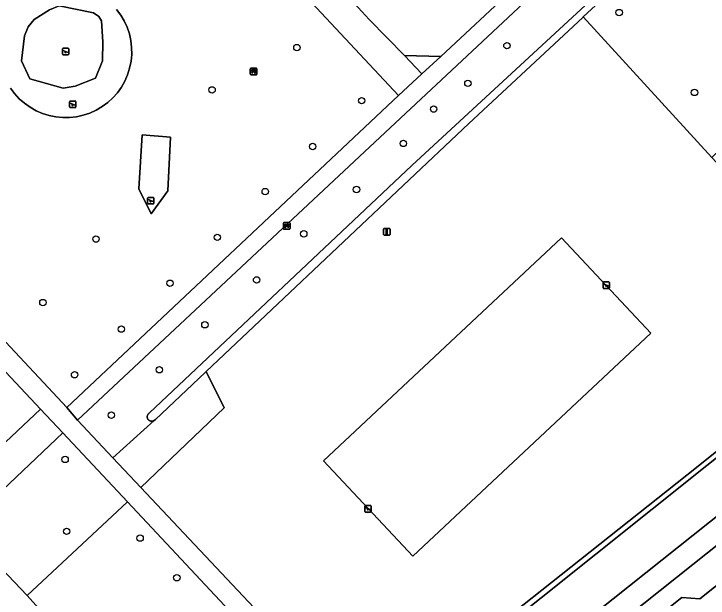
# Model space of a CAD drawing. Extents: x 157445 to 158888, y 383061 to 384688.
# Drawn here: x 158100 to 158206.2, y 384055.1 to 384144.4 of the extents above; entities that cross this region are included whole.
import ezdxf

# ---------------------------------------------------------------- set-up
doc = ezdxf.new("R2010")
doc.units = 0
for name, color, linetype in [('IMGEO_Bank', 7, 'Continuous'), ('IMGEO_Boom', 7, 'Continuous'), ('IMGEO_Fietspad_gesloten', 7, 'Continuous'), ('IMGEO_Gemengd_bos', 7, 'Continuous'), ('IMGEO_Greppel_droge_sloot', 7, 'Continuous'), ('IMGEO_Groenvoorziening', 7, 'Continuous'), ('IMGEO_Speelvoorziening', 7, 'Continuous'), ('IMGEO_Terreindeel_zand', 7, 'Continuous'), ('IMGEO_Verkeersbordpaal', 7, 'Continuous'), ('IMGEO_Voetpad_halfverhard', 7, 'Continuous'), ('IMGEO_Voetpad_open', 7, 'Continuous')]:
    doc.layers.add(name, color=color, linetype=linetype)

msp = doc.modelspace()

# ---------------------------------------------------------------- linework, layer by layer
at = {"layer": 'IMGEO_Bank'}
for p, q in [((158136.2, 384135.17), (158136.2, 384136.01)), ((158136.2, 384136.01), (158136.2, 384135.17)), ((158136.28, 384136.1), (158137.12, 384136.1)), ((158137.12, 384136.1), (158136.28, 384136.1)), ((158136.51, 384135.6), (158136.51, 384135.71)), ((158136.9, 384135.5), (158136.51, 384135.5)), ((158136.84, 384135.72), (158136.56, 384135.72)), ((158136.56, 384135.71), (158136.56, 384135.6)), ((158136.56, 384135.6), (158136.84, 384135.6)), ((158136.85, 384135.6), (158136.85, 384135.71)), ((158136.89, 384135.71), (158136.89, 384135.6)), ((158137.2, 384136.02), (158137.2, 384135.18)), ((158137.2, 384135.18), (158137.2, 384136.02)), ((158137.13, 384135.1), (158136.29, 384135.1)), ((158136.29, 384135.1), (158137.13, 384135.1)), ((158141.27, 384111.56), (158141.27, 384112.4)), ((158141.27, 384112.4), (158141.27, 384111.56)), ((158141.34, 384112.48), (158142.18, 384112.48)), ((158142.18, 384112.48), (158141.34, 384112.48)), ((158141.96, 384111.88), (158141.57, 384111.88)), ((158141.58, 384111.99), (158141.58, 384112.1)), ((158141.62, 384112.1), (158141.62, 384111.99)), ((158141.91, 384112.1), (158141.63, 384112.1)), ((158141.63, 384111.98), (158141.91, 384111.98)), ((158141.92, 384111.99), (158141.92, 384112.1)), ((158141.96, 384112.1), (158141.96, 384111.99)), ((158142.27, 384112.41), (158142.27, 384111.57)), ((158142.27, 384111.57), (158142.27, 384112.41)), ((158142.19, 384111.49), (158141.35, 384111.49)), ((158141.35, 384111.49), (158142.19, 384111.49))]:
    msp.add_line(p, q, dxfattribs=at)
for points in [[(158136.45, 384135.5), (158136.31, 384135.5), (158136.42, 384135.6), (158136.51, 384135.6)], [(158136.51, 384135.72), (158136.42, 384135.72), (158136.42, 384135.88), (158136.98, 384135.88), (158136.98, 384135.72), (158136.9, 384135.72)], [(158136.5, 384135.49), (158136.5, 384135.28), (158136.46, 384135.28), (158136.46, 384135.49)], [(158136.9, 384135.6), (158136.98, 384135.6), (158137.1, 384135.5), (158136.96, 384135.5)], [(158136.95, 384135.49), (158136.95, 384135.28), (158136.91, 384135.28), (158136.91, 384135.49)], [(158141.52, 384111.88), (158141.37, 384111.88), (158141.48, 384111.98), (158141.57, 384111.98)], [(158141.57, 384112.1), (158141.48, 384112.1), (158141.48, 384112.26), (158142.05, 384112.26), (158142.05, 384112.1), (158141.97, 384112.1)], [(158141.57, 384111.88), (158141.57, 384111.67), (158141.52, 384111.67), (158141.52, 384111.88)], [(158141.97, 384111.98), (158142.05, 384111.98), (158142.16, 384111.88), (158142.02, 384111.88)], [(158142.01, 384111.88), (158142.01, 384111.67), (158141.97, 384111.67), (158141.97, 384111.88)]]:
    msp.add_lwpolyline(points, dxfattribs=at)
for centre, radius, start, end in [((158136.28, 384136.02), 0.0779, 92.4484, 184.2845), ((158136.28, 384136.02), 0.0779, 92.4484, 184.2845), ((158136.28, 384135.18), 0.0779, 182.4484, 274.2845), ((158136.28, 384135.18), 0.0779, 182.4484, 274.2845), ((158136.45, 384135.49), 0.00671, 2.8957, 87.1043), ((158136.51, 384135.49), 0.00671, 92.8957, 177.1043), ((158136.51, 384135.71), 0.00671, 2.8957, 87.1043), ((158136.51, 384135.6), 0.00671, 272.8957, 357.1043), ((158136.56, 384135.71), 0.00671, 92.8957, 177.1043), ((158136.56, 384135.6), 0.00671, 182.8957, 267.1043), ((158136.84, 384135.71), 0.00671, 2.8957, 87.1043), ((158136.84, 384135.6), 0.00671, 272.8957, 357.1043), ((158136.9, 384135.71), 0.00671, 92.8957, 177.1043), ((158136.9, 384135.6), 0.00671, 182.8957, 267.1043), ((158136.9, 384135.49), 0.00671, 2.8957, 87.1043), ((158136.96, 384135.49), 0.00671, 92.8957, 177.1043), ((158137.13, 384136.02), 0.0779, 2.4484, 94.2845), ((158137.13, 384136.02), 0.0779, 2.4484, 94.2845), ((158137.13, 384135.18), 0.0779, 272.4484, 4.2845), ((158137.13, 384135.18), 0.0779, 272.4484, 4.2845), ((158141.35, 384112.41), 0.0779, 92.4484, 184.2845), ((158141.35, 384112.41), 0.0779, 92.4484, 184.2845), ((158141.52, 384111.88), 0.00671, 2.8957, 87.1043), ((158141.57, 384112.1), 0.00671, 2.8957, 87.1043), ((158141.57, 384111.99), 0.00671, 272.8957, 357.1043), ((158141.57, 384111.88), 0.00671, 92.8957, 177.1043), ((158141.63, 384112.1), 0.00671, 92.8957, 177.1043), ((158141.63, 384111.99), 0.00671, 182.8957, 267.1043), ((158141.91, 384112.1), 0.00671, 2.8957, 87.1043), ((158141.91, 384111.99), 0.00671, 272.8957, 357.1043), ((158141.97, 384112.1), 0.00671, 92.8957, 177.1043), ((158141.97, 384111.99), 0.00671, 182.8957, 267.1043), ((158141.96, 384111.88), 0.00671, 2.8957, 87.1043), ((158142.02, 384111.88), 0.00671, 92.8957, 177.1043), ((158142.19, 384112.41), 0.0779, 2.4484, 94.2845), ((158142.19, 384112.41), 0.0779, 2.4484, 94.2845), ((158141.35, 384111.56), 0.0779, 182.4484, 274.2845), ((158141.35, 384111.56), 0.0779, 182.4484, 274.2845), ((158142.19, 384111.56), 0.0779, 272.4484, 4.2845), ((158142.19, 384111.56), 0.0779, 272.4484, 4.2845)]:
    msp.add_arc(centre, radius, start, end, dxfattribs=at)
at = {"layer": 'IMGEO_Boom'}
for centre in [(158192.6, 384144.61), (158143.32, 384139.25), (158175.44, 384139.55), (158169.47, 384133.79), (158130.35, 384132.78), (158204.12, 384132.39), (158153.22, 384131.13), (158164.24, 384129.85), (158145.74, 384124.13), (158159.6, 384124.59), (158138.48, 384117.23), (158152.44, 384117.55), (158144.37, 384110.77), (158112.6, 384109.97), (158131.15, 384110.24), (158123.91, 384103.22), (158137.16, 384103.72), (158104.48, 384100.26), (158129.25, 384096.86), (158116.48, 384096.2), (158109.33, 384089.22), (158122.29, 384089.98), (158114.95, 384083.04), (158107.88, 384076.27), (158108.11, 384065.28), (158119.35, 384064.24), (158124.96, 384058.18)]:
    msp.add_circle(centre, 0.489, dxfattribs=at)
at = {"layer": 'IMGEO_Fietspad_gesloten'}
for points in [[(158292.66, 384135.49), (158291.29, 384134.4), (158282.1, 384127.1), (158266.83, 384114.92), (158259.62, 384109.16), (158259.57, 384109.12), (158257.17, 384107.18), (158236.38, 384090.59), (158232.44, 384087.46), (158208.92, 384068.69), (158184.45, 384049.21), (158172.08, 384039.36), (158159.43, 384029.35), (158159.41, 384029.33), (158156.93, 384027.34), (158143.96, 384017.04), (158139.63, 384013.62), (158130.57, 384006.47), (158118.24, 383996.64), (158117.88, 383996.35)], [(158119.99, 383993.55), (158120.07, 383993.61), (158132.75, 384003.73), (158146.13, 384014.29), (158159.23, 384024.7), (158159.55, 384024.95), (158161.92, 384026.85), (158174.26, 384036.62), (158186.63, 384046.48), (158211.1, 384065.95), (158234.63, 384084.72), (158259.41, 384104.49), (158259.62, 384104.66), (158259.74, 384104.75), (158261.76, 384106.39), (158262.1, 384106.66), (158284.28, 384124.36), (158293.83, 384132.11)]]:
    msp.add_lwpolyline(points, dxfattribs=at)
at = {"layer": 'IMGEO_Gemengd_bos'}
msp.add_lwpolyline([(158067.62, 384095.81), (158090.66, 384071.32), (158104.11, 384083.96), (158057.81, 384133.3), (158044.63, 384121.09), (158044.52, 384114.89)], dxfattribs=at)
at = {"layer": 'IMGEO_Greppel_droge_sloot'}
msp.add_lwpolyline([(158198.7, 384156.19), (158160.9, 384121.2), (158120.79, 384083.38), (158120.74, 384083.35), (158120.69, 384083.31), (158120.65, 384083.27), (158120.61, 384083.23), (158120.57, 384083.18), (158120.54, 384083.13), (158120.51, 384083.08), (158120.49, 384083.03), (158120.47, 384082.97), (158120.45, 384082.91), (158120.44, 384082.85), (158120.44, 384082.79), (158120.44, 384082.73), (158120.45, 384082.68), (158120.46, 384082.62), (158120.48, 384082.56), (158120.5, 384082.51), (158120.53, 384082.45), (158120.56, 384082.4), (158120.59, 384082.35), (158120.63, 384082.31), (158120.68, 384082.27), (158120.72, 384082.23), (158120.77, 384082.2), (158120.83, 384082.17), (158120.88, 384082.15), (158120.94, 384082.13), (158120.99, 384082.12), (158121.05, 384082.11), (158121.11, 384082.11), (158121.17, 384082.11), (158121.23, 384082.12), (158121.29, 384082.13), (158121.35, 384082.15), (158121.4, 384082.17), (158121.46, 384082.2), (158121.51, 384082.23), (158121.69, 384082.4), (158129.29, 384089.58), (158129.43, 384089.72), (158169.61, 384127.65), (158187.03, 384143.85), (158187.12, 384143.93), (158200.54, 384156.41)], dxfattribs=at)
msp.add_lwpolyline([(158231.57, 384095.76), (158252.01, 384112.1), (158251.43, 384112.73), (158231.01, 384096.36), (158204.42, 384075.04), (158154.44, 384035.37), (158155.1, 384034.64)], close=True, dxfattribs=at)
at = {"layer": 'IMGEO_Groenvoorziening'}
for points in [[(158110.82, 384183.3), (158110.84, 384183.42), (158060.01, 384135.71), (158108.14, 384084.21), (158158.85, 384131.92)], [(158218.02, 384149.1), (158216.01, 384147.28), (158201.9, 384162.4), (158198.18, 384158.75), (158198.22, 384158.73), (158200.54, 384156.41), (158187.12, 384143.93), (158206.76, 384122.45), (158225.81, 384140.8)], [(158176.62, 384148.43), (158166.47, 384159.47), (158152.11, 384145.98), (158154.39, 384143.57), (158159.8, 384138.04), (158165.32, 384137.9)], [(158112.53, 384134.59), (158109.43, 384133.34), (158107.6, 384133.05), (158102.51, 384134.48), (158101.23, 384137.21), (158101.65, 384141.04), (158102.23, 384142.44), (158103.15, 384143.53), (158105.5, 384145.02), (158106.96, 384145.62), (158112.21, 384144.56), (158113.04, 384144.02), (158113.42, 384143.33), (158113.67, 384140.12), (158113.61, 384137.22)], [(158206.76, 384122.45), (158187.12, 384143.93), (158187.03, 384143.85), (158169.61, 384127.65), (158129.43, 384089.72), (158132.19, 384084.18), (158119.44, 384072), (158149.08, 384040.53), (158159.43, 384029.35), (158172.08, 384039.36), (158184.45, 384049.21), (158208.92, 384068.69), (158232.44, 384087.46), (158236.38, 384090.59), (158231.57, 384095.76), (158155.1, 384034.64), (158154.44, 384035.37), (158204.42, 384075.04), (158231.01, 384096.36)], [(158165.32, 384137.9), (158159.8, 384138.04), (158162.43, 384135.23)], [(158124.02, 384125.53), (158123.57, 384117.37), (158121.06, 384113.83), (158119.17, 384117.67), (158119.65, 384125.89)], [(158147.37, 384076.08), (158161.04, 384061.48), (158197.43, 384095.56), (158183.76, 384110.16)], [(158197.43, 384095.56), (158161.04, 384061.48), (158147.37, 384076.08), (158183.76, 384110.16)], [(158230.55, 384075.34), (158230.76, 384077.98), (158251.03, 384094.19), (158253.69, 384093.7), (158262.89, 384101.12), (158262.62, 384101.16), (158259.74, 384104.75), (158259.62, 384104.66), (158259.41, 384104.49), (158234.63, 384084.72), (158211.1, 384065.95), (158186.63, 384046.48), (158174.26, 384036.62), (158161.92, 384026.85), (158165.06, 384023.01), (158169.32, 384026.41), (158181.91, 384036.48), (158182.29, 384039.29), (158202.16, 384055.18), (158204.96, 384054.95)], [(158132.19, 384084.18), (158129.43, 384089.72), (158129.29, 384089.58), (158121.69, 384082.4), (158121.51, 384082.23), (158115.2, 384076.5), (158119.44, 384072)], [(158092.21, 384065.83), (158102.06, 384055.48), (158117.41, 384069.79), (158107.54, 384080.36)], [(158117.41, 384069.79), (158102.06, 384055.48), (158134.44, 384019.4), (158151.44, 384033.09), (158152.26, 384032.16), (158135.27, 384018.48), (158139.63, 384013.62), (158143.96, 384017.04), (158156.93, 384027.34), (158151.6, 384033.22)]]:
    msp.add_lwpolyline(points, close=True, dxfattribs=at)
for points in [[(158181.92, 384149.76), (158109.75, 384082.29), (158115.2, 384076.5), (158121.51, 384082.23), (158121.46, 384082.2), (158121.4, 384082.17), (158121.35, 384082.15), (158121.29, 384082.13), (158121.23, 384082.12), (158121.17, 384082.11), (158121.11, 384082.11), (158121.05, 384082.11), (158120.99, 384082.12), (158120.94, 384082.13), (158120.88, 384082.15), (158120.83, 384082.17), (158120.77, 384082.2), (158120.72, 384082.23), (158120.68, 384082.27), (158120.63, 384082.31), (158120.59, 384082.35), (158120.56, 384082.4), (158120.53, 384082.45), (158120.5, 384082.51), (158120.48, 384082.56), (158120.46, 384082.62), (158120.45, 384082.68), (158120.44, 384082.73), (158120.44, 384082.79), (158120.44, 384082.85), (158120.45, 384082.91), (158120.47, 384082.97), (158120.49, 384083.03), (158120.51, 384083.08), (158120.54, 384083.13), (158120.57, 384083.18), (158120.61, 384083.23), (158120.65, 384083.27), (158120.69, 384083.31), (158120.74, 384083.35), (158120.79, 384083.38), (158160.9, 384121.2), (158198.7, 384156.19)], [(158099.52, 384133.07), (158100.15, 384132.22), (158100.87, 384131.44), (158101.66, 384130.73), (158102.52, 384130.12), (158103.44, 384129.6), (158104.41, 384129.18), (158105.42, 384128.86), (158106.46, 384128.65), (158107.51, 384128.54), (158108.57, 384128.55), (158109.62, 384128.67), (158110.66, 384128.9), (158111.66, 384129.24), (158112.62, 384129.68), (158113.54, 384130.22), (158114.39, 384130.85), (158115.17, 384131.56), (158115.87, 384132.35), (158116.49, 384133.22), (158117.01, 384134.14), (158117.43, 384135.11), (158117.75, 384136.12), (158117.96, 384137.16), (158118.06, 384138.21), (158118.05, 384139.27), (158117.93, 384140.32), (158117.7, 384141.35), (158117.36, 384142.36), (158116.93, 384143.32), (158116.39, 384144.23), (158115.76, 384145.08)], [(158115.76, 384145.08), (158116.39, 384144.23), (158116.93, 384143.32), (158117.36, 384142.36), (158117.7, 384141.35), (158117.93, 384140.32), (158118.05, 384139.27), (158118.06, 384138.21), (158117.96, 384137.16), (158117.75, 384136.12), (158117.43, 384135.11), (158117.01, 384134.14), (158116.49, 384133.22), (158115.87, 384132.35), (158115.17, 384131.56), (158114.39, 384130.85), (158113.54, 384130.22), (158112.62, 384129.68), (158111.66, 384129.24), (158110.66, 384128.9), (158109.62, 384128.67), (158108.57, 384128.55), (158107.51, 384128.54), (158106.46, 384128.65), (158105.42, 384128.86), (158104.41, 384129.18), (158103.44, 384129.6), (158102.52, 384130.12), (158101.66, 384130.73), (158100.87, 384131.44), (158100.15, 384132.22), (158099.52, 384133.07)], [(158113.62, 384002.63), (158134.44, 384019.4), (158102.06, 384055.48), (158092.21, 384065.83), (158077.38, 384051.78), (158064.54, 384039.93), (158053.7, 384029.65), (158047, 384023.45), (158041.28, 384017.99), (158034.53, 384011.54), (158028.82, 384005.89), (158023.96, 384000.67), (158018.73, 383995.23), (158006.68, 383981.96), (158000, 383974.19), (157990.23, 383962.51), (157970.59, 383937.49), (157981.87, 383929.36), (157986, 383926), (157990.38, 383921.77), (158000, 383911.12), (158036, 383871.29), (158036.04, 383871.38)]]:
    msp.add_lwpolyline(points, dxfattribs=at)
at = {"layer": 'IMGEO_Speelvoorziening'}
for p, q in [((158107.46, 384138.25), (158107.46, 384139.05)), ((158107.46, 384139.05), (158107.46, 384138.25)), ((158107.84, 384138.68), (158107.5, 384138.81)), ((158107.52, 384138.88), (158108.4, 384138.52)), ((158107.56, 384139.15), (158108.34, 384139.15)), ((158108.34, 384139.15), (158107.56, 384139.15)), ((158108.38, 384138.46), (158108.04, 384138.6)), ((158108.44, 384139.05), (158108.44, 384138.25)), ((158108.44, 384138.25), (158108.44, 384139.05)), ((158108.34, 384138.15), (158107.56, 384138.15)), ((158107.56, 384138.15), (158108.34, 384138.15)), ((158108.55, 384130.17), (158108.55, 384130.97)), ((158108.55, 384130.97), (158108.55, 384130.17)), ((158108.65, 384131.07), (158109.44, 384131.07)), ((158109.44, 384131.07), (158108.65, 384131.07)), ((158109.54, 384130.97), (158109.54, 384130.17)), ((158109.54, 384130.17), (158109.54, 384130.97)), ((158108.94, 384130.6), (158108.6, 384130.73)), ((158108.62, 384130.79), (158109.5, 384130.44)), ((158109.44, 384130.07), (158108.65, 384130.07)), ((158108.65, 384130.07), (158109.44, 384130.07)), ((158109.47, 384130.38), (158109.13, 384130.52)), ((158120.49, 384115.44), (158120.49, 384116.23)), ((158120.49, 384116.23), (158120.49, 384115.44)), ((158120.55, 384116.06), (158121.43, 384115.71)), ((158120.59, 384116.33), (158121.37, 384116.33)), ((158121.37, 384116.33), (158120.59, 384116.33)), ((158121.47, 384116.23), (158121.47, 384115.44)), ((158121.47, 384115.44), (158121.47, 384116.23)), ((158120.87, 384115.86), (158120.53, 384116)), ((158121.37, 384115.34), (158120.59, 384115.34)), ((158120.59, 384115.34), (158121.37, 384115.34)), ((158121.41, 384115.65), (158121.07, 384115.78)), ((158190.13, 384102.52), (158190.13, 384103.32)), ((158190.13, 384103.32), (158190.13, 384102.52)), ((158190.23, 384103.42), (158191.02, 384103.42)), ((158191.02, 384103.42), (158190.23, 384103.42)), ((158191.12, 384103.32), (158191.12, 384102.52)), ((158191.12, 384102.52), (158191.12, 384103.32)), ((158190.52, 384102.95), (158190.18, 384103.09)), ((158190.2, 384103.15), (158191.08, 384102.79)), ((158191.02, 384102.42), (158190.23, 384102.42)), ((158190.23, 384102.42), (158191.02, 384102.42)), ((158191.06, 384102.73), (158190.71, 384102.87)), ((158153.7, 384068.33), (158153.7, 384069.13)), ((158153.7, 384069.13), (158153.7, 384068.33)), ((158154.08, 384068.76), (158153.74, 384068.89)), ((158153.76, 384068.95), (158154.64, 384068.6)), ((158153.8, 384069.23), (158154.58, 384069.23)), ((158154.58, 384069.23), (158153.8, 384069.23)), ((158154.62, 384068.54), (158154.28, 384068.68)), ((158154.68, 384069.13), (158154.68, 384068.33)), ((158154.68, 384068.33), (158154.68, 384069.13)), ((158154.58, 384068.23), (158153.8, 384068.23)), ((158153.8, 384068.23), (158154.58, 384068.23))]:
    msp.add_line(p, q, dxfattribs=at)
for centre, radius, start, end in [((158107.56, 384139.05), 0.1, 90, 180), ((158107.56, 384139.05), 0.1, 90, 180), ((158107.51, 384138.84), 0.0327, 68.078, 248.078), ((158107.92, 384138.59), 0.12, 130.9928, 5.1632), ((158108.34, 384139.05), 0.1, 0, 90), ((158108.34, 384139.05), 0.1, 360, 90), ((158108.39, 384138.49), 0.0327, 248.078, 68.078), ((158107.56, 384138.25), 0.1, 180, 270), ((158107.56, 384138.25), 0.1, 180, 270), ((158108.34, 384138.25), 0.1, 270, 0), ((158108.34, 384138.25), 0.1, 270, 0), ((158108.65, 384130.97), 0.1, 90, 180), ((158108.65, 384130.97), 0.1, 90, 180), ((158109.44, 384130.97), 0.1, 0, 90), ((158109.44, 384130.97), 0.1, 360, 90), ((158108.65, 384130.17), 0.1, 180, 270), ((158108.65, 384130.17), 0.1, 180, 270), ((158108.61, 384130.76), 0.0327, 68.078, 248.078), ((158109.01, 384130.51), 0.12, 130.9928, 5.1632), ((158109.44, 384130.17), 0.1, 270, 0), ((158109.44, 384130.17), 0.1, 270, 0), ((158109.49, 384130.41), 0.0327, 248.078, 68.078), ((158120.59, 384116.23), 0.1, 90, 180), ((158120.59, 384116.23), 0.1, 90, 180), ((158120.54, 384116.03), 0.0327, 68.078, 248.078), ((158121.37, 384116.23), 0.1, 0, 90), ((158121.37, 384116.23), 0.1, 360, 90), ((158120.59, 384115.44), 0.1, 180, 270), ((158120.59, 384115.44), 0.1, 180, 270), ((158120.95, 384115.77), 0.12, 130.9928, 5.1632), ((158121.37, 384115.44), 0.1, 270, 0), ((158121.37, 384115.44), 0.1, 270, 0), ((158121.42, 384115.68), 0.0327, 248.078, 68.078), ((158190.23, 384103.32), 0.1, 90, 180), ((158190.23, 384103.32), 0.1, 90, 180), ((158191.02, 384103.32), 0.1, 0, 90), ((158191.02, 384103.32), 0.1, 360, 90), ((158190.23, 384102.52), 0.1, 180, 270), ((158190.23, 384102.52), 0.1, 180, 270), ((158190.19, 384103.12), 0.0327, 68.078, 248.078), ((158190.6, 384102.86), 0.12, 130.9928, 5.1632), ((158191.02, 384102.52), 0.1, 270, 0), ((158191.02, 384102.52), 0.1, 270, 0), ((158191.07, 384102.76), 0.0327, 248.078, 68.078), ((158153.8, 384069.13), 0.1, 90, 180), ((158153.8, 384069.13), 0.1, 90, 180), ((158153.8, 384068.33), 0.1, 180, 270), ((158153.8, 384068.33), 0.1, 180, 270), ((158153.75, 384068.92), 0.0327, 68.078, 248.078), ((158154.16, 384068.67), 0.12, 130.9928, 5.1632), ((158154.58, 384069.13), 0.1, 0, 90), ((158154.58, 384069.13), 0.1, 360, 90), ((158154.58, 384068.33), 0.1, 270, 0), ((158154.58, 384068.33), 0.1, 270, 0), ((158154.63, 384068.57), 0.0327, 248.078, 68.078)]:
    msp.add_arc(centre, radius, start, end, dxfattribs=at)
at = {"layer": 'IMGEO_Terreindeel_zand'}
for points in [[(158112.53, 384134.59), (158113.61, 384137.22), (158113.67, 384140.12), (158113.42, 384143.33), (158113.04, 384144.02), (158112.21, 384144.56), (158106.96, 384145.62), (158105.5, 384145.02), (158103.15, 384143.53), (158102.23, 384142.44), (158101.65, 384141.04), (158101.23, 384137.21), (158102.51, 384134.48), (158107.6, 384133.05), (158109.43, 384133.34)], [(158124.02, 384125.53), (158119.65, 384125.89), (158119.17, 384117.67), (158121.06, 384113.83), (158123.57, 384117.37)]]:
    msp.add_lwpolyline(points, close=True, dxfattribs=at)
at = {"layer": 'IMGEO_Verkeersbordpaal'}
for p, q in [((158156.57, 384110.69), (158156.57, 384111.49)), ((158156.57, 384111.49), (158156.57, 384110.69)), ((158156.67, 384111.59), (158157.46, 384111.59)), ((158157.46, 384111.59), (158156.67, 384111.59)), ((158157.56, 384111.49), (158157.56, 384110.69)), ((158157.56, 384110.69), (158157.56, 384111.49)), ((158157.46, 384110.59), (158156.67, 384110.59)), ((158156.67, 384110.59), (158157.46, 384110.59))]:
    msp.add_line(p, q, dxfattribs=at)
msp.add_lwpolyline([(158156.99, 384111.47), (158157.14, 384111.47), (158157.14, 384110.72), (158156.99, 384110.72), (158156.99, 384111.47)], dxfattribs=at)
for centre, start, end in [((158156.67, 384111.49), 90, 180), ((158156.67, 384111.49), 90, 180), ((158157.46, 384111.49), 0, 90), ((158157.46, 384111.49), 360, 90), ((158156.67, 384110.69), 180, 270), ((158156.67, 384110.69), 180, 270), ((158157.46, 384110.69), 270, 0), ((158157.46, 384110.69), 270, 0)]:
    msp.add_arc(centre, 0.1, start, end, dxfattribs=at)
at = {"layer": 'IMGEO_Voetpad_halfverhard'}
for points in [[(157934, 384151.84), (158000, 384144.25), (158053.6, 384137.85), (158055.87, 384135.4), (158057.81, 384133.3), (158104.11, 384083.96), (158107.54, 384080.36), (158117.41, 384069.79), (158151.6, 384033.22), (158156.93, 384027.34), (158159.41, 384029.33), (158159.43, 384029.35), (158149.08, 384040.53), (158119.44, 384072), (158115.2, 384076.5), (158109.75, 384082.29), (158108.14, 384084.21), (158060.01, 384135.71), (158056.37, 384139.86), (158047.44, 384141.81), (158000, 384147.27)], [(157968.91, 383935.06), (157970.59, 383937.49), (157990.23, 383962.51), (158000, 383974.19), (158006.68, 383981.96), (158018.73, 383995.23), (158023.96, 384000.67), (158028.82, 384005.89), (158034.53, 384011.54), (158041.28, 384017.99), (158047, 384023.45), (158053.7, 384029.65), (158064.54, 384039.93), (158077.38, 384051.78), (158092.21, 384065.83), (158107.54, 384080.36), (158104.11, 384083.96), (158090.66, 384071.32), (158067.62, 384095.81)]]:
    msp.add_lwpolyline(points, dxfattribs=at)
msp.add_lwpolyline([(158181.92, 384149.76), (158180.1, 384151.64), (158176.62, 384148.43), (158165.32, 384137.9), (158162.43, 384135.23), (158158.85, 384131.92), (158108.14, 384084.21), (158109.75, 384082.29)], close=True, dxfattribs=at)
at = {"layer": 'IMGEO_Voetpad_open'}
msp.add_lwpolyline([(158118.2, 384182.13), (158117.7, 384182.66), (158114.18, 384186.65), (158110.84, 384183.42), (158110.82, 384183.3), (158158.85, 384131.92), (158162.43, 384135.23), (158159.8, 384138.04), (158154.39, 384143.57), (158152.11, 384145.98), (158166.47, 384159.47), (158176.62, 384148.43), (158180.1, 384151.64), (158177.87, 384154.02), (158131.92, 384203.06), (158128.45, 384199.85), (158132.78, 384195.34), (158135.47, 384192.48), (158128.05, 384185.51), (158124.02, 384181.73), (158121.48, 384179.34), (158121.13, 384179.01)], close=True, dxfattribs=at)
msp.add_lwpolyline([(158230.55, 384075.34), (158204.96, 384054.95), (158202.16, 384055.18), (158182.29, 384039.29)], dxfattribs=at)

doc.saveas('drawing.dxf')
